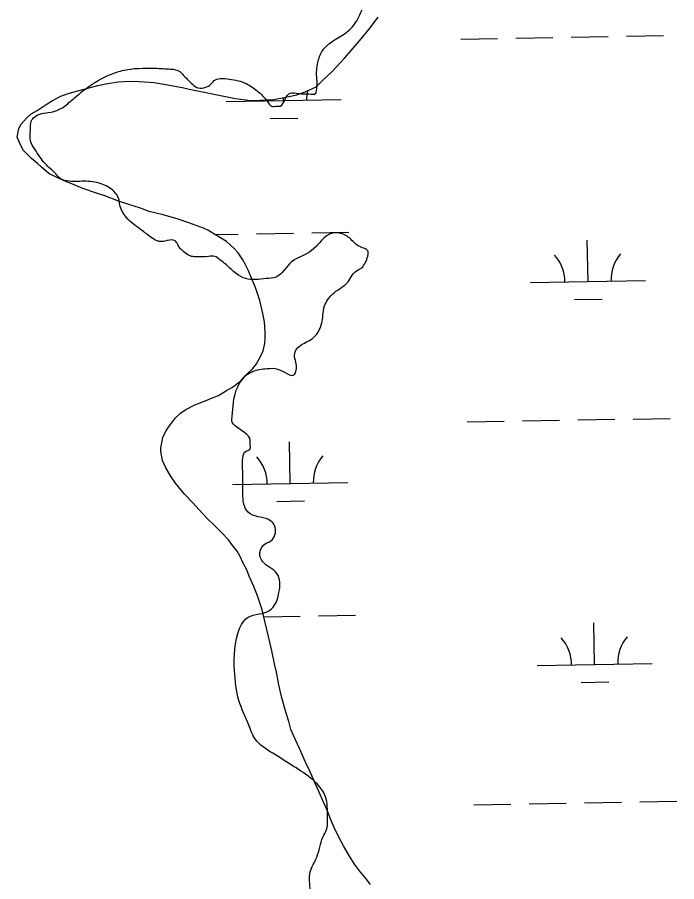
# Model space of a CAD drawing. Extents: x 3892998 to 3931244, y 278583 to 304547.
# Drawn here: x 3904603 to 3905175, y 284765 to 285516 of the extents above; entities that cross this region are included whole.
import ezdxf

# ---------------------------------------------------------------- set-up
doc = ezdxf.new("R2010")
doc.units = 0
doc.layers.add('V-RIVR-EDGE', color=7, linetype='Continuous')
doc.layers.add('V-WETL-SWMP', color=7, linetype='Continuous')

msp = doc.modelspace()

# ---------------------------------------------------------------- linework, layer by layer
at = {"layer": 'V-RIVR-EDGE'}
msp.add_spline([(3905113.43, 284617.86), (3905105.65, 284628.18), (3905099.28, 284639.56), (3905097.52, 284646.32), (3905097.53, 284650.58), (3905099.31, 284653.77), (3905099.68, 284656.61), (3905098.97, 284658.39), (3905097.56, 284662.3), (3905092.96, 284669.77), (3905090.49, 284674.75), (3905085.52, 284679.03), (3905076.3, 284684.38), (3905069.91, 284685.46), (3905065.29, 284685.47), (3905056.41, 284684.78), (3905056.06, 284686.56), (3905051.81, 284689.77), (3905047.19, 284689.78), (3905043.98, 284686.94), (3905039.32, 284669.9), (3905036.11, 284663.52), (3905028.64, 284659.98), (3905023.32, 284660.71), (3905005.21, 284663.24), (3904993.84, 284662.2), (3904982.47, 284660.45), (3904974.65, 284660.47), (3904957.62, 284667.62), (3904938.46, 284677.97), (3904926.06, 284689.37), (3904915.44, 284703.25), (3904908.71, 284712.5), (3904903.75, 284717.13), (3904897, 284717.85), (3904883.87, 284721.79), (3904874.29, 284724.66), (3904866.13, 284731.43), (3904861.18, 284737.83), (3904858.71, 284744.94), (3904857.32, 284757.03), (3904857, 284773.37), (3904862.72, 284786.14), (3904868.09, 284803.53), (3904871.3, 284810.27), (3904872.03, 284817.73), (3904872.05, 284825.54), (3904871.36, 284834.43), (3904868.54, 284842.6), (3904858.98, 284853.64), (3904842.66, 284865.05), (3904824.58, 284876.46), (3904809.33, 284888.93), (3904803.68, 284901.02), (3904795.21, 284922.35), (3904791.36, 284948.29), (3904795.72, 284984.87), (3904799.64, 284991.61), (3904807.47, 284996.56), (3904817.78, 284998.67), (3904825.6, 285004.33), (3904829.9, 285016.04), (3904830.63, 285025.28), (3904828.16, 285032.74), (3904815.75, 285043.07), (3904813.63, 285047.34), (3904813.29, 285050.89), (3904817.92, 285058.34), (3904823.97, 285061.88), (3904826.83, 285067.91), (3904826.13, 285074.31), (3904822.94, 285078.22), (3904804.84, 285084.66), (3904799.89, 285091.42), (3904798.84, 285097.46), (3904798.54, 285120.2), (3904798.57, 285132.98), (3904801.43, 285139.02), (3904804.27, 285140.07), (3904805, 285145.4), (3904805, 285148.24), (3904792.25, 285160.71), (3904789.41, 285164.26), (3904789.43, 285169.95), (3904790.52, 285182.02), (3904802.3, 285205.44), (3904812.97, 285210.03), (3904819.72, 285210.72), (3904828.95, 285210.34), (3904843.51, 285205.69), (3904844.94, 285209.24), (3904844.95, 285214.92), (3904843.54, 285220.96), (3904844.62, 285226.65), (3904848.54, 285230.9), (3904859.93, 285237.62), (3904864.92, 285244.36), (3904868.14, 285256.78), (3904869.58, 285265.3), (3904872.44, 285270.62), (3904877.78, 285276.65), (3904889.88, 285286.21), (3904893.45, 285291.88), (3904898.79, 285296.49), (3904901.64, 285298.26), (3904904.84, 285302.51), (3904906.99, 285308.54), (3904907, 285313.16), (3904900.61, 285316.38), (3904891.04, 285324.21), (3904882.17, 285328.5), (3904876.49, 285328.51), (3904857.98, 285312.93), (3904840.91, 285303.38), (3904827.38, 285290.27), (3904818.85, 285288.87), (3904801.09, 285288.91), (3904792.93, 285293.2), (3904784.07, 285301.03), (3904778.75, 285305.31), (3904774.14, 285308.16), (3904768.81, 285308.18), (3904757.44, 285307.85), (3904752.83, 285308.57), (3904747.51, 285312.14), (3904744.32, 285314.99), (3904741.49, 285319.61), (3904739.01, 285322.1), (3904730.84, 285321.41), (3904726.93, 285321.07), (3904717.7, 285325.71), (3904709.55, 285331.77), (3904697.5, 285342.1), (3904691.84, 285353.12), (3904691.14, 285357.39), (3904686.54, 285364.86), (3904675.55, 285371.28), (3904660.63, 285373.45), (3904647.85, 285373.48), (3904640.04, 285375.98), (3904636.14, 285379.9), (3904626.93, 285388.8), (3904618.08, 285401.26), (3904614.19, 285408.73), (3904614.21, 285417.96), (3904614.94, 285425.78), (3904622.41, 285431.8), (3904629.52, 285433.2), (3904639.48, 285436.02), (3904648.73, 285442.74), (3904659.76, 285451.95), (3904681.46, 285465.4), (3904693.91, 285469.63), (3904722.33, 285471.69), (3904735.82, 285470.94), (3904743.99, 285468.79), (3904746.11, 285466.66), (3904754.97, 285457.75), (3904759.94, 285454.54), (3904766.33, 285455.24), (3904769.53, 285456.65), (3904773.81, 285460.9), (3904778.78, 285462.67), (3904786.95, 285462.29), (3904801.51, 285458.35), (3904811.08, 285451.93), (3904819.94, 285442.67), (3904823.48, 285438.76), (3904828.1, 285438.75), (3904830.94, 285438.74), (3904835.22, 285444.77), (3904839.85, 285450.08), (3904844.82, 285450.07), (3904850.5, 285449.35), (3904855.83, 285449.33), (3904861.87, 285450.03), (3904862.59, 285452.16), (3904862.63, 285468.14), (3904863.35, 285475.25), (3904866.93, 285485.54), (3904875.84, 285494.75), (3904887.22, 285501.83), (3904896.48, 285511.4), (3904902.91, 285524.88)], degree=3, dxfattribs=at)
at = {"layer": 'V-WETL-SWMP'}
for p, q in [((3904907.99, 285505.38), (3904916.18, 285515.95)), ((3904901.34, 285497.25), (3904907.99, 285505.38)), ((3904890.77, 285485.03), (3904901.34, 285497.25)), ((3904987.68, 285497.04), (3905019.67, 285497.59)), ((3905035.67, 285497.87), (3905067.67, 285498.42)), ((3905083.66, 285498.7), (3905115.66, 285499.25)), ((3905131.66, 285499.53), (3905163.65, 285500.08)), ((3904886.86, 285480.55), (3904890.77, 285485.03)), ((3904876.28, 285469.14), (3904886.86, 285480.55)), ((3904867.24, 285460.55), (3904876.28, 285469.14)), ((3904679.56, 285458.06), (3904690.33, 285459.88)), ((3904690.33, 285459.88), (3904701.13, 285460.49)), ((3904701.13, 285460.49), (3904708.74, 285460.24)), ((3904708.74, 285460.24), (3904721.57, 285459.29)), ((3904862.13, 285455.65), (3904867.24, 285460.55)), ((3904655.27, 285451.98), (3904662.04, 285453.72)), ((3904662.04, 285453.72), (3904672.79, 285456.73)), ((3904672.79, 285456.73), (3904679.56, 285458.06)), ((3904721.57, 285459.29), (3904731.61, 285457.48)), ((3904731.61, 285457.48), (3904747.28, 285454.59)), ((3904747.28, 285454.59), (3904752.1, 285453.48)), ((3904752.1, 285453.48), (3904767.78, 285450.19)), ((3904852.62, 285451.06), (3904862.13, 285455.65)), ((3904633.42, 285443.55), (3904640.55, 285447.29)), ((3904640.55, 285447.29), (3904646.11, 285449.4)), ((3904646.11, 285449.4), (3904655.27, 285451.98)), ((3904767.78, 285450.19), (3904777.82, 285448.39)), ((3904777.82, 285448.39), (3904792.29, 285445.47)), ((3904792.29, 285445.47), (3904805.13, 285443.72)), ((3904825.13, 285444.51), (3904833.11, 285445.87)), ((3904833.11, 285445.87), (3904845.46, 285448.52)), ((3904833.99, 285443.63), (3904833.95, 285446.05)), ((3904845.46, 285448.52), (3904852.62, 285451.06)), ((3904619.98, 285434.88), (3904627.88, 285440.23)), ((3904627.88, 285440.23), (3904633.42, 285443.55)), ((3904784, 285442.76), (3904883.98, 285444.49)), ((3904805.13, 285443.72), (3904813.53, 285443.89)), ((3904813.53, 285443.89), (3904825.13, 285444.51)), ((3904610.9, 285428.29), (3904614.83, 285431.97)), ((3904614.83, 285431.97), (3904619.98, 285434.88)), ((3904604.27, 285419.36), (3904606.2, 285423)), ((3904606.2, 285423), (3904610.9, 285428.29)), ((3904822.26, 285427.99), (3904846.25, 285428.41)), ((3904602.82, 285411.72), (3904604.27, 285419.36)), ((3904604.5, 285407.75), (3904602.82, 285411.72)), ((3904606.59, 285403.39), (3904604.5, 285407.75)), ((3904608.25, 285400.22), (3904606.59, 285403.39)), ((3904612.75, 285395.51), (3904608.25, 285400.22)), ((3904615.2, 285393.15), (3904612.75, 285395.51)), ((3904620.48, 285388.86), (3904615.2, 285393.15)), ((3904623.75, 285385.72), (3904620.48, 285388.86)), ((3904630.26, 285380.24), (3904623.75, 285385.72)), ((3904633.09, 285378.7), (3904630.26, 285380.24)), ((3904642.79, 285374.08), (3904633.09, 285378.7)), ((3904652.07, 285370.26), (3904642.79, 285374.08)), ((3904659.74, 285367.21), (3904652.07, 285370.26)), ((3904671.43, 285363.04), (3904659.74, 285367.21)), ((3904678.67, 285360.78), (3904671.43, 285363.04)), ((3904690.77, 285356.21), (3904678.67, 285360.78)), ((3904698.83, 285353.57), (3904690.77, 285356.21)), ((3904709.7, 285350.18), (3904698.83, 285353.57)), ((3904717.37, 285347.13), (3904709.7, 285350.18)), ((3904729.43, 285344.17), (3904717.37, 285347.13)), ((3904742.32, 285340.42), (3904729.43, 285344.17)), ((3904751.58, 285337.4), (3904742.32, 285340.42)), ((3904764.48, 285332.85), (3904751.58, 285337.4)), ((3904768.12, 285330.92), (3904764.48, 285332.85)), ((3904777.84, 285325.1), (3904768.12, 285330.92)), ((3904774.42, 285327.15), (3904794.58, 285327.5)), ((3904784.32, 285321.23), (3904777.84, 285325.1)), ((3904810.58, 285327.77), (3904842.58, 285328.33)), ((3904858.57, 285328.6), (3904890.57, 285329.16)), ((3904790.84, 285315.35), (3904784.32, 285321.23)), ((3905098.19, 285286.32), (3905097.56, 285322.31)), ((3904794.52, 285311.42), (3904790.84, 285315.35)), ((3904799.06, 285304.31), (3904794.52, 285311.42)), ((3904803.64, 285295.59), (3904799.06, 285304.31)), ((3904806.17, 285289.24), (3904803.64, 285295.59)), ((3904809.52, 285281.3), (3904806.17, 285289.24)), ((3905048.19, 285285.45), (3905148.18, 285287.18)), ((3904813.35, 285269.77), (3904809.52, 285281.3)), ((3904815.97, 285258.61), (3904813.35, 285269.77)), ((3905086.45, 285270.68), (3905110.45, 285271.09)), ((3904817.32, 285251.43), (3904815.97, 285258.61)), ((3904817.9, 285242.24), (3904817.32, 285251.43)), ((3904818, 285237.04), (3904817.9, 285242.24)), ((3904817.69, 285232.63), (3904818, 285237.04)), ((3904816.21, 285226.19), (3904817.69, 285232.63)), ((3904810.43, 285214.87), (3904814.3, 285221.75)), ((3904814.3, 285221.75), (3904816.21, 285226.19)), ((3904807.31, 285210.81), (3904810.43, 285214.87)), ((3904796.71, 285200.19), (3904801.02, 285204.68)), ((3904801.02, 285204.68), (3904807.31, 285210.81)), ((3904789.62, 285194.45), (3904796.71, 285200.19)), ((3904777.35, 285187.4), (3904784.47, 285191.55)), ((3904784.47, 285191.55), (3904789.62, 285194.45)), ((3904760.67, 285180.67), (3904767.42, 285183.21)), ((3904767.42, 285183.21), (3904771.39, 285184.88)), ((3904771.39, 285184.88), (3904777.35, 285187.4)), ((3904744.43, 285171.95), (3904749.17, 285175.24)), ((3904749.17, 285175.24), (3904756.3, 285178.98)), ((3904756.3, 285178.98), (3904760.67, 285180.67)), ((3904735.04, 285160.95), (3904740.11, 285167.86)), ((3904740.11, 285167.86), (3904744.43, 285171.95)), ((3905137.41, 285166.91), (3905169.41, 285167.46)), ((3904731.92, 285156.89), (3904735.04, 285160.95)), ((3904993.44, 285164.41), (3905025.43, 285164.97)), ((3905041.43, 285165.24), (3905073.42, 285165.8)), ((3905089.42, 285166.07), (3905121.42, 285166.63)), ((3904729.23, 285150.83), (3904731.92, 285156.89)), ((3904727.41, 285141.99), (3904728.5, 285147.62)), ((3904728.5, 285147.62), (3904729.23, 285150.83)), ((3904839.75, 285111), (3904839.12, 285147)), ((3904727.47, 285138.79), (3904727.41, 285141.99)), ((3904728.36, 285134.01), (3904727.47, 285138.79)), ((3904728.83, 285130.81), (3904728.36, 285134.01)), ((3904731.75, 285124.47), (3904728.83, 285130.81)), ((3904736.31, 285116.55), (3904731.75, 285124.47)), ((3904740.02, 285111.02), (3904736.31, 285116.55)), ((3904747.81, 285101.57), (3904740.02, 285111.02)), ((3904789.75, 285110.14), (3904889.74, 285111.87)), ((3904755.57, 285093.71), (3904747.81, 285101.57)), ((3904760.49, 285088.21), (3904755.57, 285093.71)), ((3904828.01, 285095.37), (3904852.01, 285095.78)), ((3904768.25, 285079.95), (3904760.49, 285088.21)), ((3904773.15, 285075.25), (3904768.25, 285079.95)), ((3904780.09, 285068.18), (3904773.15, 285075.25)), ((3904786.22, 285061.89), (3904780.09, 285068.18)), ((3904789.1, 285057.95), (3904786.22, 285061.89)), ((3904793.62, 285052.03), (3904789.1, 285057.95)), ((3904796.1, 285048.08), (3904793.62, 285052.03)), ((3904799.04, 285040.93), (3904796.1, 285048.08)), ((3904801.94, 285035.79), (3904799.04, 285040.93)), ((3904804.05, 285030.22), (3904801.94, 285035.79)), ((3904808.23, 285021.5), (3904804.05, 285030.22)), ((3904811.61, 285012.36), (3904808.23, 285021.5)), ((3904813.31, 285007.19), (3904811.61, 285012.36)), ((3904815.43, 285001.23), (3904813.31, 285007.19)), ((3904817.63, 284991.26), (3904815.43, 285001.23)), ((3904816.77, 284995.16), (3904848.33, 284995.7)), ((3904864.33, 284995.98), (3904896.33, 284996.53)), ((3904819.37, 284984.09), (3904817.63, 284991.26)), ((3905103.94, 284953.69), (3905103.32, 284989.68)), ((3904821.99, 284972.94), (3904819.37, 284984.09)), ((3904823.74, 284965.37), (3904821.99, 284972.94)), ((3904825.96, 284954.2), (3904823.74, 284965.37)), ((3904827.7, 284947.03), (3904825.96, 284954.2)), ((3905053.95, 284952.82), (3905153.94, 284954.56)), ((3904829.92, 284935.87), (3904827.7, 284947.03)), ((3904832.12, 284925.91), (3904829.92, 284935.87)), ((3905092.21, 284938.05), (3905116.21, 284938.47)), ((3904833.85, 284919.54), (3904832.12, 284925.91)), ((3904836.43, 284910.38), (3904833.85, 284919.54)), ((3904838.56, 284904.02), (3904836.43, 284910.38)), ((3904840.29, 284897.25), (3904838.56, 284904.02)), ((3904842.81, 284891.29), (3904840.29, 284897.25)), ((3904847.82, 284880.58), (3904842.81, 284891.29)), ((3904852.86, 284868.68), (3904847.82, 284880.58)), ((3904857.03, 284860.35), (3904852.86, 284868.68)), ((3904861.64, 284849.64), (3904857.03, 284860.35)), ((3904864.57, 284843.29), (3904861.64, 284849.64)), ((3904868.76, 284833.36), (3904864.57, 284843.29)), ((3904871.69, 284827.02), (3904868.76, 284833.36)), ((3904999.19, 284831.79), (3905031.19, 284832.34)), ((3905047.19, 284832.62), (3905079.18, 284833.17)), ((3905095.18, 284833.45), (3905127.17, 284834)), ((3905143.17, 284834.28), (3905175.17, 284834.83)), ((3904875.06, 284818.68), (3904871.69, 284827.02)), ((3904877.99, 284811.93), (3904875.06, 284818.68)), ((3904882.58, 284802.42), (3904877.99, 284811.93)), ((3904885.91, 284796.08), (3904882.58, 284802.42)), ((3904891.29, 284786.98), (3904885.91, 284796.08)), ((3904895.43, 284780.25), (3904891.29, 284786.98)), ((3904899.94, 284774.34), (3904895.43, 284780.25)), ((3904905.69, 284767.25), (3904899.94, 284774.34)), ((3904909.38, 284762.52), (3904905.69, 284767.25))]:
    msp.add_line(p, q, dxfattribs=at)
for centre, start, end in [((3904889.21, 285445.06), 168.56235, 181.76354), ((3904778.74, 285443.15), 0.21988, 1.2411), ((3905153.41, 285287.75), 140.21988, 181.76354), ((3905042.94, 285285.83), 0.21988, 41.76354), ((3904784.5, 285110.52), 0.21988, 41.76354), ((3904894.97, 285112.43), 140.21988, 181.76354), ((3905048.7, 284953.21), 0.21988, 41.76354), ((3905159.17, 284955.12), 140.21988, 181.76354)]:
    msp.add_arc(centre, 35.25, start, end, dxfattribs=at)

doc.saveas('drawing.dxf')
